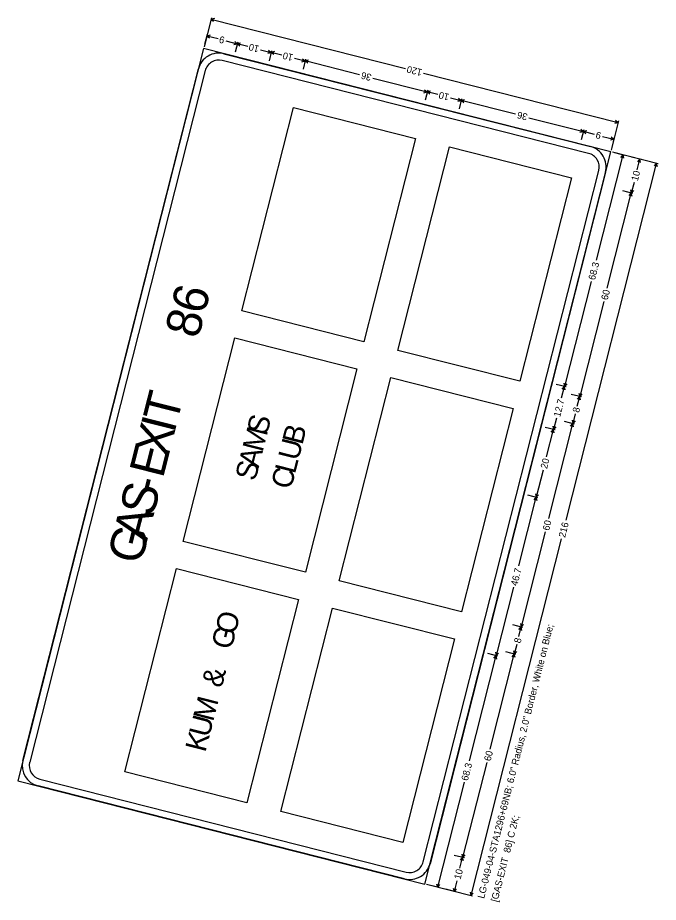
# Model space of a CAD drawing. Extents: x 670257 to 671518, y 737783 to 738188.
# Drawn here: x 670872.14 to 670895.01, y 737975.44 to 738007.05 of the extents above; entities that cross this region are included whole.
import ezdxf

# ---------------------------------------------------------------- set-up
doc = ezdxf.new("R2010")
doc.units = 0
doc.layers.add('R_SIGN', color=7, linetype='Continuous')

msp = doc.modelspace()

# ---------------------------------------------------------------- linework, layer by layer
at = {"layer": 'R_SIGN'}
for p, q in [((670879.054, 738007.051), (670878.79, 738006.007)), ((670879.159, 738007.017), (670879.039, 738006.991)), ((670885.988, 738005.228), (670879.039, 738006.991)), ((670879.132, 738006.911), (670879.039, 738006.991)), ((670878.903, 738006.454), (670878.812, 738006.097)), ((670879.008, 738006.421), (670878.888, 738006.395)), ((670879.292, 738006.292), (670878.888, 738006.395)), ((670878.981, 738006.314), (670878.888, 738006.395)), ((670879.575, 738006.221), (670879.978, 738006.118)), ((670879.858, 738006.092), (670879.978, 738006.118)), ((670879.885, 738006.199), (670879.978, 738006.118)), ((670879.994, 738006.178), (670879.903, 738005.82)), ((670880.099, 738006.144), (670879.978, 738006.118)), ((670880.359, 738006.022), (670879.978, 738006.118)), ((670880.071, 738006.038), (670879.978, 738006.118)), ((670878.774, 738005.948), (670872.137, 737979.776)), ((670893.314, 738002.26), (670878.774, 738005.948)), ((670880.809, 738005.907), (670881.19, 738005.811)), ((670881.07, 738005.785), (670881.19, 738005.811)), ((670881.097, 738005.891), (670881.19, 738005.811)), ((670881.205, 738005.87), (670881.114, 738005.513)), ((670881.31, 738005.837), (670881.19, 738005.811)), ((670881.571, 738005.714), (670881.19, 738005.811)), ((670881.283, 738005.731), (670881.19, 738005.811)), ((670892.526, 738002.202), (670879.44, 738005.521)), ((670879.501, 738005.763), (670892.587, 738002.444)), ((670882.021, 738005.6), (670882.402, 738005.504)), ((670882.282, 738005.477), (670882.402, 738005.504)), ((670882.309, 738005.584), (670882.402, 738005.504)), ((670882.417, 738005.563), (670882.326, 738005.205)), ((670882.522, 738005.53), (670882.402, 738005.504)), ((670884.345, 738005.011), (670882.402, 738005.504)), ((670882.495, 738005.423), (670882.402, 738005.504)), ((670872.321, 737980.503), (670878.59, 738005.221)), ((670878.832, 738005.159), (670872.564, 737980.442)), ((670878.832, 738005.159), (670878.832, 738005.159)), ((670884.82, 738004.89), (670886.764, 738004.397)), ((670886.63, 738005.066), (670893.579, 738003.303)), ((670886.643, 738004.371), (670886.764, 738004.397)), ((670886.67, 738004.478), (670886.764, 738004.397)), ((670886.779, 738004.457), (670886.688, 738004.099)), ((670886.884, 738004.424), (670886.764, 738004.397)), ((670887.144, 738004.301), (670886.764, 738004.397)), ((670886.857, 738004.317), (670886.764, 738004.397)), ((670887.595, 738004.187), (670887.975, 738004.09)), ((670887.855, 738004.064), (670887.975, 738004.09)), ((670887.882, 738004.17), (670887.975, 738004.09)), ((670887.99, 738004.15), (670887.9, 738003.792)), ((670888.095, 738004.116), (670887.975, 738004.09)), ((670889.919, 738003.597), (670887.975, 738004.09)), ((670888.068, 738004.01), (670887.975, 738004.09)), ((670880.137, 737996.575), (670881.981, 738003.845)), ((670881.981, 738003.845), (670886.343, 738002.738)), ((670890.394, 738003.477), (670892.337, 738002.984)), ((670893.594, 738003.363), (670893.329, 738002.32)), ((670893.459, 738003.277), (670893.579, 738003.303)), ((670893.486, 738003.384), (670893.579, 738003.303)), ((670892.217, 738002.957), (670892.337, 738002.984)), ((670892.244, 738003.064), (670892.337, 738002.984)), ((670892.352, 738003.043), (670892.261, 738002.686)), ((670892.352, 738003.043), (670892.261, 738002.686)), ((670892.457, 738003.01), (670892.337, 738002.984)), ((670892.741, 738002.881), (670892.337, 738002.984)), ((670892.43, 738002.903), (670892.337, 738002.984)), ((670886.343, 738002.738), (670884.499, 737995.469)), ((670893.024, 738002.81), (670893.428, 738002.707)), ((670893.307, 738002.681), (670893.428, 738002.707)), ((670893.334, 738002.787), (670893.428, 738002.707)), ((670893.443, 738002.767), (670893.352, 738002.409)), ((670885.711, 737995.161), (670887.554, 738002.431)), ((670887.554, 738002.431), (670891.916, 738001.325)), ((670886.676, 737976.089), (670893.314, 738002.26)), ((670892.526, 738002.202), (670892.526, 738002.202)), ((670892.809, 737998.39), (670893.761, 738002.147)), ((670895.014, 738001.829), (670893.374, 738002.245)), ((670893.821, 738002.131), (670893.463, 738002.222)), ((670893.681, 738002.053), (670893.761, 738002.147)), ((670893.788, 738002.026), (670893.761, 738002.147)), ((670894.417, 738001.98), (670894.06, 738002.071)), ((670891.72, 737989.094), (670894.954, 738001.844)), ((670894.261, 738001.615), (670894.358, 738001.995)), ((670894.277, 738001.902), (670894.358, 738001.995)), ((670894.384, 738001.875), (670894.358, 738001.995)), ((670894.874, 738001.751), (670894.954, 738001.844)), ((670894.98, 738001.724), (670894.954, 738001.844)), ((670886.619, 737976.877), (670892.887, 738001.594)), ((670893.13, 738001.533), (670886.861, 737976.816)), ((670891.916, 738001.325), (670890.073, 737994.055)), ((670894.147, 738001.164), (670894.05, 738000.784)), ((670893.189, 737997.386), (670894.05, 738000.784)), ((670894.11, 738000.769), (670893.752, 738000.859)), ((670894.11, 738000.769), (670893.752, 738000.859)), ((670893.97, 738000.691), (670894.05, 738000.784)), ((670894.024, 738000.904), (670894.05, 738000.784)), ((670894.131, 738000.877), (670894.05, 738000.784)), ((670894.077, 738000.663), (670894.05, 738000.784)), ((670892.615, 737997.628), (670891.663, 737993.871)), ((670893.068, 737996.912), (670892.207, 737993.514)), ((670884.499, 737995.469), (670880.137, 737996.575)), ((670878.048, 737988.336), (670879.891, 737995.606)), ((670879.891, 737995.606), (670884.253, 737994.499)), ((670890.073, 737994.055), (670885.711, 737995.161)), ((670884.253, 737994.499), (670882.409, 737987.229)), ((670883.621, 737986.922), (670885.465, 737994.192)), ((670885.465, 737994.192), (670889.827, 737993.086)), ((670891.722, 737993.856), (670891.364, 737993.947)), ((670891.722, 737993.856), (670891.364, 737993.947)), ((670891.561, 737993.47), (670891.663, 737993.871)), ((670891.582, 737993.778), (670891.663, 737993.871)), ((670891.636, 737993.991), (670891.663, 737993.871)), ((670891.743, 737993.964), (670891.663, 737993.871)), ((670891.689, 737993.751), (670891.663, 737993.871)), ((670892.266, 737993.499), (670891.908, 737993.589)), ((670892.12, 737993.171), (670892.207, 737993.514)), ((670892.126, 737993.421), (670892.207, 737993.514)), ((670892.18, 737993.634), (670892.207, 737993.514)), ((670892.287, 737993.607), (670892.207, 737993.514)), ((670892.233, 737993.394), (670892.207, 737993.514)), ((670889.827, 737993.086), (670887.983, 737985.816)), ((670892.048, 737992.887), (670891.961, 737992.545)), ((670891.099, 737989.147), (670891.961, 737992.545)), ((670891.374, 737992.733), (670891.272, 737992.332)), ((670892.02, 737992.529), (670891.663, 737992.62)), ((670891.88, 737992.451), (670891.961, 737992.545)), ((670891.934, 737992.665), (670891.961, 737992.545)), ((670892.041, 737992.638), (670891.961, 737992.545)), ((670891.987, 737992.424), (670891.961, 737992.545)), ((670891.332, 737992.317), (670890.974, 737992.408)), ((670891.025, 737991.359), (670891.272, 737992.332)), ((670891.192, 737992.239), (670891.272, 737992.332)), ((670891.246, 737992.452), (670891.272, 737992.332)), ((670891.353, 737992.425), (670891.272, 737992.332)), ((670891.299, 737992.212), (670891.272, 737992.332)), ((670890.905, 737990.882), (670890.658, 737989.909)), ((670890.631, 737990.029), (670890.658, 737989.909)), ((670890.738, 737990.002), (670890.658, 737989.909)), ((670890.038, 737987.465), (670890.658, 737989.909)), ((670890.717, 737989.894), (670890.359, 737989.985)), ((670890.577, 737989.816), (670890.658, 737989.909)), ((670890.684, 737989.789), (670890.658, 737989.909)), ((670891.55, 737988.423), (670888.316, 737975.673)), ((670890.979, 737988.673), (670890.117, 737985.275)), ((670882.409, 737987.229), (670878.048, 737988.336)), ((670875.958, 737980.097), (670877.802, 737987.366)), ((670877.802, 737987.366), (670882.164, 737986.26)), ((670887.983, 737985.816), (670883.621, 737986.922)), ((670889.842, 737986.695), (670889.223, 737984.251)), ((670882.164, 737986.26), (670880.32, 737978.99)), ((670881.531, 737978.683), (670883.375, 737985.953)), ((670883.375, 737985.953), (670887.737, 737984.847)), ((670890.176, 737985.26), (670889.819, 737985.35)), ((670890.03, 737984.932), (670890.117, 737985.275)), ((670890.037, 737985.182), (670890.117, 737985.275)), ((670890.091, 737985.395), (670890.117, 737985.275)), ((670890.197, 737985.368), (670890.117, 737985.275)), ((670890.143, 737985.155), (670890.117, 737985.275)), ((670887.737, 737984.847), (670885.893, 737977.577)), ((670889.958, 737984.648), (670889.871, 737984.305)), ((670889.282, 737984.235), (670888.924, 737984.326)), ((670889.009, 737980.907), (670889.871, 737984.305)), ((670889.196, 737984.371), (670889.223, 737984.251)), ((670889.303, 737984.344), (670889.223, 737984.251)), ((670889.931, 737984.29), (670889.573, 737984.381)), ((670889.791, 737984.212), (670889.871, 737984.305)), ((670889.845, 737984.426), (670889.871, 737984.305)), ((670889.951, 737984.398), (670889.871, 737984.305)), ((670889.897, 737984.185), (670889.871, 737984.305)), ((670888.27, 737980.494), (670889.223, 737984.251)), ((670889.142, 737984.158), (670889.223, 737984.251)), ((670889.249, 737984.13), (670889.223, 737984.251)), ((670888.889, 737980.433), (670888.027, 737977.036)), ((670880.32, 737978.99), (670875.958, 737980.097)), ((670872.137, 737979.776), (670886.676, 737976.089)), ((670885.95, 737976.273), (670872.864, 737979.592)), ((670872.925, 737979.834), (670886.011, 737976.515)), ((670872.925, 737979.834), (670872.925, 737979.834)), ((670888.076, 737979.732), (670887.124, 737975.975)), ((670885.893, 737977.577), (670881.531, 737978.683)), ((670888.087, 737977.02), (670887.729, 737977.111)), ((670887.931, 737976.655), (670888.027, 737977.036)), ((670887.947, 737976.942), (670888.027, 737977.036)), ((670888.001, 737977.156), (670888.027, 737977.036)), ((670888.108, 737977.129), (670888.027, 737977.036)), ((670888.054, 737976.915), (670888.027, 737977.036)), ((670886.619, 737976.877), (670886.619, 737976.877)), ((670886.676, 737976.089), (670886.676, 737976.089)), ((670887.097, 737976.095), (670887.124, 737975.975)), ((670887.817, 737976.205), (670887.72, 737975.824)), ((670888.376, 737975.658), (670886.736, 737976.073)), ((670887.183, 737975.96), (670886.826, 737976.051)), ((670887.204, 737976.068), (670887.124, 737975.975)), ((670887.78, 737975.809), (670887.422, 737975.899)), ((670887.694, 737975.944), (670887.72, 737975.824)), ((670887.8, 737975.917), (670887.72, 737975.824)), ((670888.29, 737975.793), (670888.316, 737975.673)), ((670888.397, 737975.766), (670888.316, 737975.673))]:
    msp.add_line(p, q, dxfattribs=at)
for centre, radius, start, end in [((670879.317, 738005.036), 0.75, 75.7686, 165.7688), ((670879.317, 738005.036), 0.5, 75.7686, 165.7688), ((670892.403, 738001.717), 0.75, 345.7686, 75.7688), ((670892.403, 738001.717), 0.5, 345.7686, 75.7688), ((670873.048, 737980.319), 0.75, 165.7688, 255.7684), ((670873.048, 737980.319), 0.5, 165.7688, 255.7684), ((670886.134, 737977), 0.75, 255.7684, 345.7686), ((670886.134, 737977), 0.5, 255.7684, 345.7686)]:
    msp.add_arc(centre, radius, start, end, dxfattribs=at)

# ---------------------------------------------------------------- texts
for s, height, rotation, p in [('9', 0.246, 165.7688, (670879.545, 738006.355)), ('10', 0.2461, 165.7688, (670880.78, 738006.042)), ('10', 0.2461, 165.7688, (670881.992, 738005.734)), ('120', 0.2461, 165.7688, (670886.6, 738005.2)), ('36', 0.2461, 165.7688, (670884.791, 738005.025)), ('10', 0.2461, 165.7688, (670887.565, 738004.321)), ('36', 0.2461, 165.7688, (670890.364, 738003.611)), ('9', 0.246, 165.7688, (670892.994, 738002.944)), ('10', 0.2461, 75.7686, (670894.281, 738001.194)), ('68.3', 0.2461, 75.7686, (670892.75, 737997.657)), ('6', 1.25, 75.7686, (670878.806, 737996.41)), ('60', 0.2461, 75.7686, (670893.203, 737996.941)), ('8', 1.25, 75.7686, (670878.587, 737995.549)), ('T', 1.25, 75.7686, (670877.816, 737992.508)), ('12.7', 0.2461, 75.7686, (670891.508, 737992.762)), ('8', 0.246, 75.7686, (670892.182, 737992.917)), ('X', 1.25, 75.7686, (670877.506, 737991.284)), ('I', 1.25, 75.7686, (670877.73, 737992.169)), ('S', 0.75, 75.7686, (670881.034, 737992.105)), ('M', 0.75, 75.7686, (670880.881, 737991.501)), ('B', 0.75, 75.7686, (670882.3, 737991.756)), ('U', 0.75, 75.7686, (670882.156, 737991.189)), ('E', 1.25, 75.7686, (670877.321, 737990.557)), ('A', 0.75, 75.7686, (670880.738, 737990.934)), ('20', 0.2461, 75.7686, (670891.039, 737990.912)), ('S', 0.75, 75.7686, (670880.618, 737990.462)), ('C', 0.75, 75.7686, (670881.896, 737990.164)), ('L', 0.75, 75.7686, (670882.037, 737990.717)), ('S', 1.25, 75.7686, (670876.971, 737989.176)), ('-', 1.25, 75.7686, (670877.171, 737989.964)), ('A', 1.25, 75.7686, (670876.747, 737988.292)), ('60', 0.2461, 75.7686, (670891.113, 737988.702)), ('G', 1.25, 75.7686, (670876.538, 737987.468)), ('216', 0.2461, 75.7686, (670891.684, 737988.452)), ('46.7', 0.2461, 75.7686, (670889.977, 737986.724)), ('O', 0.75, 75.7686, (670879.903, 737984.973)), ('LG-049-04-STA1296+69NB; 6.0" Radius, 2.0" Border, White on Blue; ', 0.24606, 75.7686, (670888.793, 737975.552)), ('G', 0.75, 75.7686, (670879.766, 737984.435)), ('8', 0.246, 75.7686, (670890.092, 737984.677)), ('&', 0.75, 75.7686, (670879.421, 737983.075)), ('M', 0.75, 75.7686, (670879.115, 737981.868)), ('U', 0.75, 75.7686, (670878.972, 737981.301)), ('K', 0.75, 75.7686, (670878.837, 737980.771)), ('60', 0.2461, 75.7686, (670889.023, 737980.463)), ('68.3', 0.2461, 75.7686, (670888.211, 737979.761)), ('[GAS-EXIT  86] C 2K; ', 0.24606, 75.7686, (670889.27, 737975.431)), ('10', 0.2461, 75.7686, (670887.951, 737976.234))]:
    msp.add_text(s, height=height, rotation=rotation, dxfattribs=at).set_placement(p)

doc.saveas('drawing.dxf')
